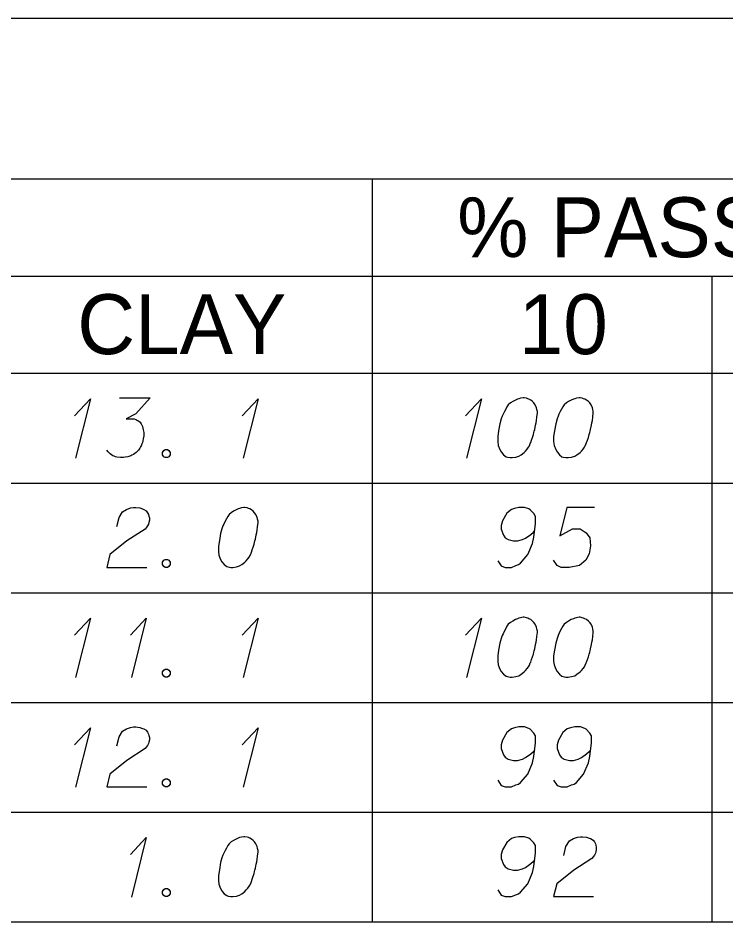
# Model space of a CAD drawing. Extents: x 2074207 to 2076812, y 516372 to 523312.
# Drawn here: x 2076621.8 to 2076678.5, y 518622.6 to 518695.1 of the extents above; entities that cross this region are included whole.
import ezdxf

# ---------------------------------------------------------------- set-up
doc = ezdxf.new("R2010")
doc.units = 0
for name, color, linetype in [('Prop DirtTable_ Soil Test Results - Outline (Major)', 7, 'Continuous'), ('Prop DirtTable_ Soil Test Results - Outline (Minor)', 7, 'Continuous'), ('Prop DirtTable_ Soil Test Results - Tx (Header - Small)', 7, 'Continuous'), ('Prop DirtTable_ Soil Test Results - Tx (Sample Data)', 7, 'Continuous')]:
    doc.layers.add(name, color=color, linetype=linetype)

msp = doc.modelspace()

# ---------------------------------------------------------------- linework, layer by layer
at = {"layer": 'Prop DirtTable_ Soil Test Results - Outline (Major)'}
for p, q in [((2076260.609, 518695.101), (2076811.903, 518695.101)), ((2076260.609, 518666.616), (2076811.903, 518666.616)), ((2076260.609, 518666.616), (2076811.903, 518666.616)), ((2076260.609, 518622.616), (2076811.903, 518622.616))]:
    msp.add_line(p, q, dxfattribs=at)
at = {"layer": 'Prop DirtTable_ Soil Test Results - Outline (Minor)'}
for p, q in [((2076260.609, 518682.216), (2076811.903, 518682.216)), ((2076650.154, 518682.216), (2076650.154, 518657.816)), ((2076526.074, 518674.416), (2076731.93, 518674.416)), ((2076677.413, 518674.416), (2076677.413, 518657.816)), ((2076260.609, 518657.816), (2076811.903, 518657.816)), ((2076260.609, 518657.816), (2076811.903, 518657.816)), ((2076650.154, 518657.816), (2076650.154, 518649.016)), ((2076677.413, 518657.816), (2076677.413, 518649.016)), ((2076260.609, 518649.016), (2076811.903, 518649.016)), ((2076260.609, 518649.016), (2076811.903, 518649.016)), ((2076650.154, 518649.016), (2076650.154, 518640.216)), ((2076677.413, 518649.016), (2076677.413, 518640.216)), ((2076260.609, 518640.216), (2076811.903, 518640.216)), ((2076260.609, 518640.216), (2076811.903, 518640.216)), ((2076650.154, 518640.216), (2076650.154, 518631.416)), ((2076677.413, 518640.216), (2076677.413, 518631.416)), ((2076260.609, 518631.416), (2076811.903, 518631.416)), ((2076260.609, 518631.416), (2076811.903, 518631.416)), ((2076650.154, 518631.416), (2076650.154, 518622.616)), ((2076677.413, 518631.416), (2076677.413, 518622.616)), ((2076260.609, 518622.616), (2076811.903, 518622.616))]:
    msp.add_line(p, q, dxfattribs=at)
at = {"layer": 'Prop DirtTable_ Soil Test Results - Tx (Sample Data)'}
for points in [[(2076629.899, 518664.65), (2076632.368, 518664.65), (2076631.204, 518663.365), (2076630.428, 518662.949), (2076631.063, 518662.949), (2076631.204, 518662.911), (2076631.274, 518662.873), (2076631.345, 518662.835), (2076631.415, 518662.798), (2076631.557, 518662.684), (2076631.627, 518662.571), (2076631.698, 518662.458), (2076631.733, 518662.344), (2076631.803, 518662.08), (2076631.839, 518661.853), (2076631.839, 518661.739), (2076631.839, 518661.588), (2076631.803, 518661.361), (2076631.768, 518661.21), (2076631.733, 518661.059), (2076631.698, 518660.946), (2076631.662, 518660.87), (2076631.627, 518660.795), (2076631.592, 518660.719), (2076631.521, 518660.606), (2076631.415, 518660.454), (2076631.31, 518660.341), (2076631.239, 518660.265), (2076631.133, 518660.19), (2076631.027, 518660.114), (2076630.886, 518660.039), (2076630.816, 518660.001), (2076630.569, 518659.925), (2076630.357, 518659.887), (2076630.216, 518659.85), (2076629.969, 518659.85), (2076629.687, 518659.887), (2076629.581, 518659.925), (2076629.475, 518659.963), (2076629.369, 518660.001), (2076629.264, 518660.076), (2076629.158, 518660.152), (2076628.981, 518660.303), (2076628.876, 518660.454)], [(2076662.352, 518664.65), (2076662.282, 518664.65), (2076662.07, 518664.612), (2076661.929, 518664.574), (2076661.823, 518664.536), (2076661.647, 518664.461), (2076661.435, 518664.347), (2076661.259, 518664.234), (2076661.082, 518664.083), (2076660.976, 518663.932), (2076660.871, 518663.743), (2076660.765, 518663.554), (2076660.659, 518663.327), (2076660.588, 518663.176), (2076660.518, 518662.949), (2076660.412, 518662.571), (2076660.306, 518662.004), (2076660.236, 518661.55), (2076660.236, 518661.135), (2076660.271, 518660.832), (2076660.412, 518660.492), (2076660.518, 518660.303), (2076660.694, 518660.076), (2076660.906, 518659.925), (2076661.012, 518659.887), (2076661.223, 518659.85), (2076661.4, 518659.85), (2076661.682, 518659.887), (2076661.929, 518659.963), (2076662.105, 518660.076), (2076662.352, 518660.265), (2076662.458, 518660.379), (2076662.599, 518660.53), (2076662.705, 518660.681), (2076662.775, 518660.795), (2076662.846, 518660.983), (2076662.881, 518661.059), (2076662.952, 518661.248), (2076663.022, 518661.475), (2076663.093, 518661.702), (2076663.128, 518661.853), (2076663.163, 518661.966), (2076663.199, 518662.117), (2076663.269, 518662.458), (2076663.305, 518662.646), (2076663.34, 518662.835), (2076663.375, 518663.1), (2076663.41, 518663.44), (2076663.41, 518663.554), (2076663.375, 518663.705), (2076663.34, 518663.856), (2076663.234, 518664.083), (2076663.128, 518664.234), (2076663.022, 518664.347), (2076662.881, 518664.461), (2076662.74, 518664.536), (2076662.634, 518664.574), (2076662.529, 518664.612), (2076662.352, 518664.65)], [(2076666.832, 518664.65), (2076666.762, 518664.65), (2076666.55, 518664.612), (2076666.409, 518664.574), (2076666.303, 518664.536), (2076666.127, 518664.461), (2076665.915, 518664.347), (2076665.739, 518664.234), (2076665.562, 518664.083), (2076665.456, 518663.932), (2076665.351, 518663.743), (2076665.245, 518663.554), (2076665.139, 518663.327), (2076665.068, 518663.176), (2076664.998, 518662.949), (2076664.892, 518662.571), (2076664.786, 518662.004), (2076664.716, 518661.55), (2076664.716, 518661.135), (2076664.751, 518660.832), (2076664.892, 518660.492), (2076664.998, 518660.303), (2076665.174, 518660.076), (2076665.386, 518659.925), (2076665.492, 518659.887), (2076665.703, 518659.85), (2076665.88, 518659.85), (2076666.162, 518659.887), (2076666.409, 518659.963), (2076666.585, 518660.076), (2076666.832, 518660.265), (2076666.938, 518660.379), (2076667.079, 518660.53), (2076667.185, 518660.681), (2076667.255, 518660.795), (2076667.326, 518660.983), (2076667.361, 518661.059), (2076667.432, 518661.248), (2076667.502, 518661.475), (2076667.573, 518661.702), (2076667.608, 518661.853), (2076667.643, 518661.966), (2076667.679, 518662.117), (2076667.749, 518662.458), (2076667.785, 518662.646), (2076667.82, 518662.835), (2076667.855, 518663.1), (2076667.89, 518663.44), (2076667.89, 518663.554), (2076667.855, 518663.705), (2076667.82, 518663.856), (2076667.714, 518664.083), (2076667.608, 518664.234), (2076667.502, 518664.347), (2076667.361, 518664.461), (2076667.22, 518664.536), (2076667.114, 518664.574), (2076667.009, 518664.612), (2076666.832, 518664.65)], [(2076626.3, 518663.213), (2076627.57, 518664.574), (2076626.371, 518659.812)], [(2076639.74, 518663.213), (2076641.01, 518664.574), (2076639.811, 518659.812)], [(2076657.66, 518663.213), (2076658.93, 518664.574), (2076657.731, 518659.812)], [(2076633.567, 518660.492), (2076633.744, 518660.492), (2076633.849, 518660.417), (2076633.955, 518660.265), (2076633.955, 518660.076), (2076633.849, 518659.925), (2076633.744, 518659.85), (2076633.567, 518659.85), (2076633.461, 518659.925), (2076633.356, 518660.076), (2076633.356, 518660.265), (2076633.461, 518660.417), (2076633.567, 518660.492)], [(2076629.687, 518654.338), (2076629.863, 518655.056), (2076630.146, 518655.509), (2076630.463, 518655.698), (2076630.78, 518655.812), (2076631.027, 518655.85), (2076631.204, 518655.85), (2076631.521, 518655.812), (2076631.733, 518655.736), (2076631.839, 518655.698), (2076632.05, 518655.585), (2076632.156, 518655.434), (2076632.227, 518655.283), (2076632.262, 518655.169), (2076632.297, 518655.018), (2076632.297, 518654.829), (2076632.262, 518654.64), (2076632.227, 518654.527), (2076632.156, 518654.376), (2076632.05, 518654.224), (2076631.945, 518654.111), (2076630.498, 518653.166), (2076629.123, 518652.07), (2076628.876, 518651.05), (2076632.086, 518651.05)], [(2076639.952, 518655.85), (2076639.882, 518655.85), (2076639.67, 518655.812), (2076639.529, 518655.774), (2076639.423, 518655.736), (2076639.247, 518655.661), (2076639.035, 518655.547), (2076638.859, 518655.434), (2076638.682, 518655.283), (2076638.576, 518655.132), (2076638.471, 518654.943), (2076638.365, 518654.754), (2076638.259, 518654.527), (2076638.188, 518654.376), (2076638.118, 518654.149), (2076638.012, 518653.771), (2076637.906, 518653.204), (2076637.836, 518652.75), (2076637.836, 518652.335), (2076637.871, 518652.032), (2076638.012, 518651.692), (2076638.118, 518651.503), (2076638.294, 518651.276), (2076638.506, 518651.125), (2076638.612, 518651.087), (2076638.823, 518651.05), (2076639, 518651.05), (2076639.282, 518651.087), (2076639.529, 518651.163), (2076639.705, 518651.276), (2076639.952, 518651.465), (2076640.058, 518651.579), (2076640.199, 518651.73), (2076640.305, 518651.881), (2076640.375, 518651.995), (2076640.446, 518652.183), (2076640.481, 518652.259), (2076640.552, 518652.448), (2076640.622, 518652.675), (2076640.693, 518652.902), (2076640.728, 518653.053), (2076640.763, 518653.166), (2076640.799, 518653.317), (2076640.869, 518653.658), (2076640.905, 518653.846), (2076640.94, 518654.035), (2076640.975, 518654.3), (2076641.01, 518654.64), (2076641.01, 518654.754), (2076640.975, 518654.905), (2076640.94, 518655.056), (2076640.834, 518655.283), (2076640.728, 518655.434), (2076640.622, 518655.547), (2076640.481, 518655.661), (2076640.34, 518655.736), (2076640.234, 518655.774), (2076640.129, 518655.812), (2076639.952, 518655.85)], [(2076660.236, 518651.579), (2076660.518, 518651.163), (2076660.835, 518651.05), (2076661.329, 518651.05), (2076661.682, 518651.201), (2076661.894, 518651.276), (2076662.07, 518651.39), (2076662.634, 518652.07), (2076663.022, 518652.977), (2076663.128, 518653.469), (2076663.269, 518654.565), (2076663.269, 518655.132), (2076663.128, 518655.358), (2076662.846, 518655.661), (2076662.74, 518655.736), (2076662.387, 518655.85), (2076661.929, 518655.85), (2076661.576, 518655.774), (2076661.329, 518655.698), (2076660.976, 518655.396), (2076660.624, 518654.791), (2076660.518, 518654.413), (2076660.518, 518654.111), (2076660.694, 518653.62), (2076660.835, 518653.431), (2076661.082, 518653.28), (2076661.506, 518653.166), (2076661.823, 518653.166), (2076662.211, 518653.28), (2076662.458, 518653.393), (2076662.881, 518653.695), (2076663.093, 518653.884), (2076663.199, 518653.998)], [(2076667.996, 518655.85), (2076665.774, 518655.85), (2076665.209, 518653.582), (2076666.232, 518654.149), (2076666.832, 518654.149), (2076667.326, 518653.809), (2076667.608, 518653.431), (2076667.679, 518652.788), (2076667.573, 518652.146), (2076667.291, 518651.617), (2076666.797, 518651.201), (2076665.95, 518651.05), (2076665.315, 518651.05), (2076664.998, 518651.201), (2076664.716, 518651.617)], [(2076633.567, 518651.692), (2076633.744, 518651.692), (2076633.849, 518651.617), (2076633.955, 518651.465), (2076633.955, 518651.276), (2076633.849, 518651.125), (2076633.744, 518651.05), (2076633.567, 518651.05), (2076633.461, 518651.125), (2076633.356, 518651.276), (2076633.356, 518651.465), (2076633.461, 518651.617), (2076633.567, 518651.692)], [(2076626.3, 518645.613), (2076627.57, 518646.974), (2076626.371, 518642.212)], [(2076630.78, 518645.613), (2076632.05, 518646.974), (2076630.851, 518642.212)], [(2076639.74, 518645.613), (2076641.01, 518646.974), (2076639.811, 518642.212)], [(2076657.66, 518645.613), (2076658.93, 518646.974), (2076657.731, 518642.212)], [(2076662.352, 518647.05), (2076662.282, 518647.05), (2076662.07, 518647.012), (2076661.929, 518646.974), (2076661.823, 518646.936), (2076661.647, 518646.861), (2076661.435, 518646.747), (2076661.259, 518646.634), (2076661.082, 518646.483), (2076660.976, 518646.332), (2076660.871, 518646.143), (2076660.765, 518645.954), (2076660.659, 518645.727), (2076660.588, 518645.576), (2076660.518, 518645.349), (2076660.412, 518644.971), (2076660.306, 518644.404), (2076660.236, 518643.95), (2076660.236, 518643.535), (2076660.271, 518643.232), (2076660.412, 518642.892), (2076660.518, 518642.703), (2076660.694, 518642.476), (2076660.906, 518642.325), (2076661.012, 518642.287), (2076661.223, 518642.25), (2076661.4, 518642.25), (2076661.682, 518642.287), (2076661.929, 518642.363), (2076662.105, 518642.476), (2076662.352, 518642.665), (2076662.458, 518642.779), (2076662.599, 518642.93), (2076662.705, 518643.081), (2076662.775, 518643.195), (2076662.846, 518643.383), (2076662.881, 518643.459), (2076662.952, 518643.648), (2076663.022, 518643.875), (2076663.093, 518644.102), (2076663.128, 518644.253), (2076663.163, 518644.366), (2076663.199, 518644.517), (2076663.269, 518644.858), (2076663.305, 518645.046), (2076663.34, 518645.235), (2076663.375, 518645.5), (2076663.41, 518645.84), (2076663.41, 518645.954), (2076663.375, 518646.105), (2076663.34, 518646.256), (2076663.234, 518646.483), (2076663.128, 518646.634), (2076663.022, 518646.747), (2076662.881, 518646.861), (2076662.74, 518646.936), (2076662.634, 518646.974), (2076662.529, 518647.012), (2076662.352, 518647.05)], [(2076666.832, 518647.05), (2076666.762, 518647.05), (2076666.55, 518647.012), (2076666.409, 518646.974), (2076666.303, 518646.936), (2076666.127, 518646.861), (2076665.915, 518646.747), (2076665.739, 518646.634), (2076665.562, 518646.483), (2076665.456, 518646.332), (2076665.351, 518646.143), (2076665.245, 518645.954), (2076665.139, 518645.727), (2076665.068, 518645.576), (2076664.998, 518645.349), (2076664.892, 518644.971), (2076664.786, 518644.404), (2076664.716, 518643.95), (2076664.716, 518643.535), (2076664.751, 518643.232), (2076664.892, 518642.892), (2076664.998, 518642.703), (2076665.174, 518642.476), (2076665.386, 518642.325), (2076665.492, 518642.287), (2076665.703, 518642.25), (2076665.88, 518642.25), (2076666.162, 518642.287), (2076666.409, 518642.363), (2076666.585, 518642.476), (2076666.832, 518642.665), (2076666.938, 518642.779), (2076667.079, 518642.93), (2076667.185, 518643.081), (2076667.255, 518643.195), (2076667.326, 518643.383), (2076667.361, 518643.459), (2076667.432, 518643.648), (2076667.502, 518643.875), (2076667.573, 518644.102), (2076667.608, 518644.253), (2076667.643, 518644.366), (2076667.679, 518644.517), (2076667.749, 518644.858), (2076667.785, 518645.046), (2076667.82, 518645.235), (2076667.855, 518645.5), (2076667.89, 518645.84), (2076667.89, 518645.954), (2076667.855, 518646.105), (2076667.82, 518646.256), (2076667.714, 518646.483), (2076667.608, 518646.634), (2076667.502, 518646.747), (2076667.361, 518646.861), (2076667.22, 518646.936), (2076667.114, 518646.974), (2076667.009, 518647.012), (2076666.832, 518647.05)], [(2076633.567, 518642.892), (2076633.744, 518642.892), (2076633.849, 518642.817), (2076633.955, 518642.665), (2076633.955, 518642.476), (2076633.849, 518642.325), (2076633.744, 518642.25), (2076633.567, 518642.25), (2076633.461, 518642.325), (2076633.356, 518642.476), (2076633.356, 518642.665), (2076633.461, 518642.817), (2076633.567, 518642.892)], [(2076626.3, 518636.813), (2076627.57, 518638.174), (2076626.371, 518633.412)], [(2076629.687, 518636.738), (2076629.863, 518637.456), (2076630.146, 518637.909), (2076630.463, 518638.098), (2076630.78, 518638.212), (2076631.027, 518638.25), (2076631.204, 518638.25), (2076631.521, 518638.212), (2076631.733, 518638.136), (2076631.839, 518638.098), (2076632.05, 518637.985), (2076632.156, 518637.834), (2076632.227, 518637.683), (2076632.262, 518637.569), (2076632.297, 518637.418), (2076632.297, 518637.229), (2076632.262, 518637.04), (2076632.227, 518636.927), (2076632.156, 518636.776), (2076632.05, 518636.624), (2076631.945, 518636.511), (2076630.498, 518635.566), (2076629.123, 518634.47), (2076628.876, 518633.45), (2076632.086, 518633.45)], [(2076639.74, 518636.813), (2076641.01, 518638.174), (2076639.811, 518633.412)], [(2076660.236, 518633.979), (2076660.518, 518633.563), (2076660.835, 518633.45), (2076661.329, 518633.45), (2076661.682, 518633.601), (2076661.894, 518633.676), (2076662.07, 518633.79), (2076662.634, 518634.47), (2076663.022, 518635.377), (2076663.128, 518635.869), (2076663.269, 518636.965), (2076663.269, 518637.532), (2076663.128, 518637.758), (2076662.846, 518638.061), (2076662.74, 518638.136), (2076662.387, 518638.25), (2076661.929, 518638.25), (2076661.576, 518638.174), (2076661.329, 518638.098), (2076660.976, 518637.796), (2076660.624, 518637.191), (2076660.518, 518636.813), (2076660.518, 518636.511), (2076660.694, 518636.02), (2076660.835, 518635.831), (2076661.082, 518635.68), (2076661.506, 518635.566), (2076661.823, 518635.566), (2076662.211, 518635.68), (2076662.458, 518635.793), (2076662.881, 518636.095), (2076663.093, 518636.284), (2076663.199, 518636.398)], [(2076664.716, 518633.979), (2076664.998, 518633.563), (2076665.315, 518633.45), (2076665.809, 518633.45), (2076666.162, 518633.601), (2076666.374, 518633.676), (2076666.55, 518633.79), (2076667.114, 518634.47), (2076667.502, 518635.377), (2076667.608, 518635.869), (2076667.749, 518636.965), (2076667.749, 518637.532), (2076667.608, 518637.758), (2076667.326, 518638.061), (2076667.22, 518638.136), (2076666.867, 518638.25), (2076666.409, 518638.25), (2076666.056, 518638.174), (2076665.809, 518638.098), (2076665.456, 518637.796), (2076665.104, 518637.191), (2076664.998, 518636.813), (2076664.998, 518636.511), (2076665.174, 518636.02), (2076665.315, 518635.831), (2076665.562, 518635.68), (2076665.986, 518635.566), (2076666.303, 518635.566), (2076666.691, 518635.68), (2076666.938, 518635.793), (2076667.361, 518636.095), (2076667.573, 518636.284), (2076667.679, 518636.398)], [(2076633.567, 518634.092), (2076633.744, 518634.092), (2076633.849, 518634.017), (2076633.955, 518633.865), (2076633.955, 518633.676), (2076633.849, 518633.525), (2076633.744, 518633.45), (2076633.567, 518633.45), (2076633.461, 518633.525), (2076633.356, 518633.676), (2076633.356, 518633.865), (2076633.461, 518634.017), (2076633.567, 518634.092)], [(2076630.78, 518628.013), (2076632.05, 518629.374), (2076630.851, 518624.612)], [(2076639.952, 518629.45), (2076639.882, 518629.45), (2076639.67, 518629.412), (2076639.529, 518629.374), (2076639.423, 518629.336), (2076639.247, 518629.261), (2076639.035, 518629.147), (2076638.859, 518629.034), (2076638.682, 518628.883), (2076638.576, 518628.732), (2076638.471, 518628.543), (2076638.365, 518628.354), (2076638.259, 518628.127), (2076638.188, 518627.976), (2076638.118, 518627.749), (2076638.012, 518627.371), (2076637.906, 518626.804), (2076637.836, 518626.35), (2076637.836, 518625.935), (2076637.871, 518625.632), (2076638.012, 518625.292), (2076638.118, 518625.103), (2076638.294, 518624.876), (2076638.506, 518624.725), (2076638.612, 518624.687), (2076638.823, 518624.65), (2076639, 518624.65), (2076639.282, 518624.687), (2076639.529, 518624.763), (2076639.705, 518624.876), (2076639.952, 518625.065), (2076640.058, 518625.179), (2076640.199, 518625.33), (2076640.305, 518625.481), (2076640.375, 518625.595), (2076640.446, 518625.783), (2076640.481, 518625.859), (2076640.552, 518626.048), (2076640.622, 518626.275), (2076640.693, 518626.502), (2076640.728, 518626.653), (2076640.763, 518626.766), (2076640.799, 518626.917), (2076640.869, 518627.258), (2076640.905, 518627.446), (2076640.94, 518627.635), (2076640.975, 518627.9), (2076641.01, 518628.24), (2076641.01, 518628.354), (2076640.975, 518628.505), (2076640.94, 518628.656), (2076640.834, 518628.883), (2076640.728, 518629.034), (2076640.622, 518629.147), (2076640.481, 518629.261), (2076640.34, 518629.336), (2076640.234, 518629.374), (2076640.129, 518629.412), (2076639.952, 518629.45)], [(2076660.236, 518625.179), (2076660.518, 518624.763), (2076660.835, 518624.65), (2076661.329, 518624.65), (2076661.682, 518624.801), (2076661.894, 518624.876), (2076662.07, 518624.99), (2076662.634, 518625.67), (2076663.022, 518626.577), (2076663.128, 518627.069), (2076663.269, 518628.165), (2076663.269, 518628.732), (2076663.128, 518628.958), (2076662.846, 518629.261), (2076662.74, 518629.336), (2076662.387, 518629.45), (2076661.929, 518629.45), (2076661.576, 518629.374), (2076661.329, 518629.298), (2076660.976, 518628.996), (2076660.624, 518628.391), (2076660.518, 518628.013), (2076660.518, 518627.711), (2076660.694, 518627.22), (2076660.835, 518627.031), (2076661.082, 518626.88), (2076661.506, 518626.766), (2076661.823, 518626.766), (2076662.211, 518626.88), (2076662.458, 518626.993), (2076662.881, 518627.295), (2076663.093, 518627.484), (2076663.199, 518627.598)], [(2076665.527, 518627.938), (2076665.703, 518628.656), (2076665.986, 518629.109), (2076666.303, 518629.298), (2076666.62, 518629.412), (2076666.867, 518629.45), (2076667.044, 518629.45), (2076667.361, 518629.412), (2076667.573, 518629.336), (2076667.679, 518629.298), (2076667.89, 518629.185), (2076667.996, 518629.034), (2076668.067, 518628.883), (2076668.102, 518628.769), (2076668.137, 518628.618), (2076668.137, 518628.429), (2076668.102, 518628.24), (2076668.067, 518628.127), (2076667.996, 518627.976), (2076667.89, 518627.824), (2076667.785, 518627.711), (2076666.338, 518626.766), (2076664.963, 518625.67), (2076664.716, 518624.65), (2076667.926, 518624.65)], [(2076633.567, 518625.292), (2076633.744, 518625.292), (2076633.849, 518625.217), (2076633.955, 518625.065), (2076633.955, 518624.876), (2076633.849, 518624.725), (2076633.744, 518624.65), (2076633.567, 518624.65), (2076633.461, 518624.725), (2076633.356, 518624.876), (2076633.356, 518625.065), (2076633.461, 518625.217), (2076633.567, 518625.292)]]:
    msp.add_lwpolyline(points, dxfattribs=at)

# ---------------------------------------------------------------- texts
at = {"layer": 'Prop DirtTable_ Soil Test Results - Tx (Header - Small)'}
for s, height, p in [('% PASSING (SIEVES)', 4.79998, (2076656.984, 518675.926)), ('CLAY', 4.8, (2076626.513, 518668.151)), ('10', 4.8, (2076661.92, 518668.151))]:
    msp.add_text(s, height=height, dxfattribs=at).set_placement(p)

doc.saveas('drawing.dxf')
